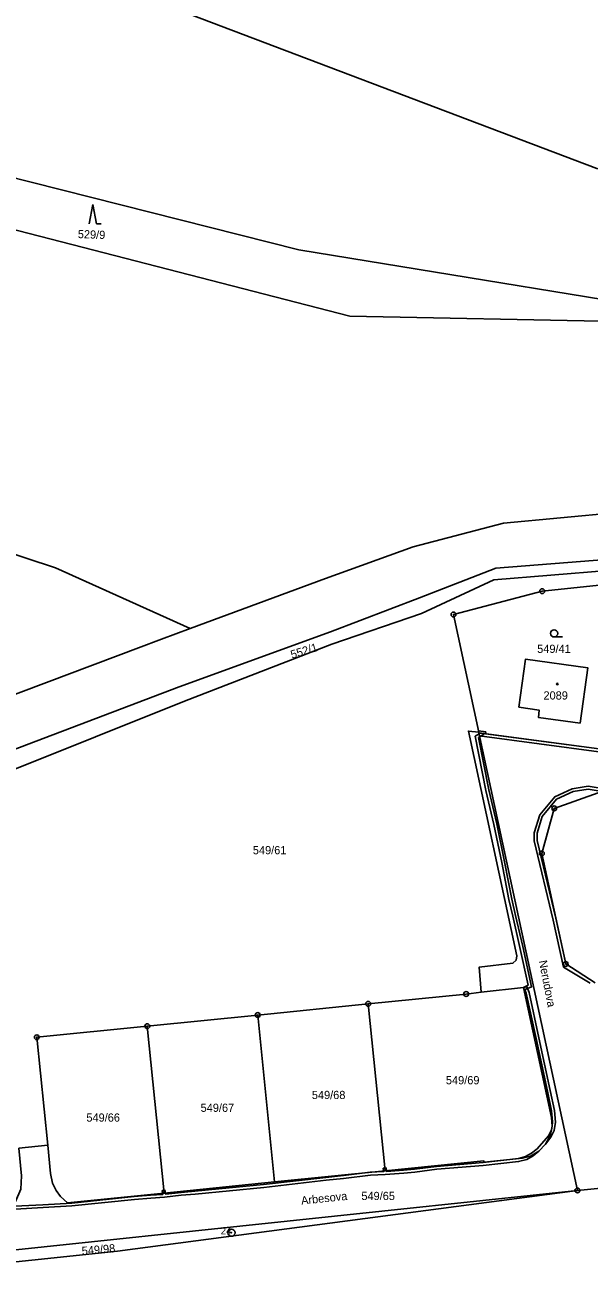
# Model space of a CAD drawing. Extents: x -680203 to -673936, y -1102717 to -1093650.
# Drawn here: x -679112.8 to -678995.9, y -1099021.3 to -1098763.5 of the extents above; entities that cross this region are included whole.
import ezdxf

# ---------------------------------------------------------------- set-up
doc = ezdxf.new("R2010")
doc.units = 0
for name, color, linetype in [('SOxx02xx_Koleje_param další_Popis10', 7, 'Continuous'), ('SOxx02xx_Staničení_Popis10', 7, 'Continuous'), ('SOxxxxxx_Koleje_hlavní_body_Popis10', 7, 'Continuous'), ('SOxxxxxx_Koleje_LN_parametry_Popis10', 7, 'Continuous'), ('SOxxxxxx_Koleje_param další_Popis10', 7, 'Continuous'), ('SOxxxxxx_Osa_bod_P', 7, 'Continuous'), ('x_prac', 7, 'Continuous')]:
    doc.layers.add(name, color=color, linetype=linetype)

msp = doc.modelspace()

# ---------------------------------------------------------------- linework, layer by layer
at = {"layer": 'SOxx02xx_Koleje_param další_Popis10'}
for centre, radius in [((-679005.66, -1098880.85), 0.5), ((-679005.66, -1098880.85), 0.0303), ((-679024.04, -1098885.67), 0.5), ((-679024.04, -1098885.67), 0.0303), ((-679003.16, -1098925.84), 0.5), ((-679003.16, -1098925.84), 0.0303), ((-679005.74, -1098935.19), 0.5), ((-679005.74, -1098935.19), 0.0303), ((-679000.79, -1098958.08), 0.5), ((-679000.79, -1098958.08), 0.0303), ((-679021.42, -1098964.3), 0.5), ((-679041.71, -1098966.34), 0.5), ((-679041.71, -1098966.34), 0.0303), ((-679021.42, -1098964.3), 0.0303), ((-679064.59, -1098968.65), 0.5), ((-679064.59, -1098968.65), 0.0303), ((-679087.47, -1098970.95), 0.5), ((-679087.47, -1098970.95), 0.0303), ((-679110.36, -1098973.26), 0.5), ((-679110.36, -1098973.26), 0.0303), ((-678998.37, -1099004.99), 0.5), ((-678998.37, -1099004.99), 0.0303), ((-679070.04, -1099013.74), 0.75), ((-679070.04, -1099013.74), 0.03)]:
    msp.add_circle(centre, radius, dxfattribs=at)
at = {"layer": 'SOxxxxxx_Koleje_hlavní_body_Popis10'}
for p, q in [((-679098.77, -1098800.72), (-679099.52, -1098804.72)), ((-679098.02, -1098804.72), (-679098.77, -1098800.72)), ((-679098.02, -1098804.72), (-679097.02, -1098804.72)), ((-679003.2, -1098890.34), (-679001.45, -1098890.34))]:
    msp.add_line(p, q, dxfattribs=at)
msp.add_circle((-679003.2, -1098889.59), 0.75, dxfattribs=at)
at = {"layer": 'SOxxxxxx_Koleje_LN_parametry_Popis10'}
for points in [[(-678993.83, -1098913.52), (-679017.4, -1098910.38), (-679017.35, -1098909.99), (-679018.85, -1098909.8), (-679018.76, -1098910.2), (-679018.63, -1098910.82), (-678993.91, -1098914.12)], [(-678981.07, -1098923.7), (-678996.11, -1098921.25), (-678999.44, -1098921.78), (-679003.06, -1098923.47), (-679006.18, -1098927.21), (-679007.32, -1098930.9), (-679007.33, -1098932.58), (-679003.36, -1098949.03), (-679001.25, -1098958.73), (-678995.7, -1098962.08)], [(-678994.71, -1098962.01), (-679000.79, -1098958.08), (-679002.84, -1098948.61), (-679006.73, -1098932.5), (-679006.72, -1098931), (-679005.64, -1098927.5), (-679002.68, -1098923.95), (-678999.26, -1098922.36), (-678996.11, -1098921.85), (-678980.92, -1098924.33)], [(-679114.81, -1099008.88), (-679109.04, -1099008.56), (-679103.08, -1099008.21), (-679090.12, -1099006.87), (-679086.75, -1099006.6), (-679083.88, -1099006.37), (-679080.42, -1099006), (-679077.53, -1099005.75), (-679063.33, -1099004.39), (-679050.4, -1099002.89), (-679046.79, -1099002.5), (-679041.24, -1099001.82), (-679038.19, -1099001.68), (-679034.33, -1099001.38), (-679032.07, -1099001.18), (-679027.49, -1099000.6), (-679017.86, -1098999.8), (-679010.54, -1098999.02), (-679008.88, -1098998.55), (-679007.52, -1098997.79), (-679006.34, -1098996.89), (-679008.08, -1098997.87), (-679009.76, -1098998.31), (-679010.57, -1098998.4), (-679017.92, -1098999.2), (-679027.55, -1099000), (-679032.13, -1099000.58), (-679034.37, -1099000.78), (-679037.93, -1099001.06), (-679037.94, -1099000.88), (-679038.22, -1099000.91), (-679038.54, -1099000.94), (-679038.53, -1099001.1), (-679041.3, -1099001.22), (-679046.85, -1099001.9), (-679050.46, -1099002.29), (-679063.39, -1099003.79), (-679077.59, -1099005.15), (-679080.48, -1099005.4), (-679083.64, -1099005.74), (-679083.68, -1099005.53), (-679083.98, -1099005.56), (-679084.3, -1099005.59), (-679084.26, -1099005.82), (-679086.79, -1099006), (-679090.18, -1099006.27), (-679103.12, -1099007.61), (-679109.08, -1099007.96), (-679114.87, -1099008.28)]]:
    msp.add_lwpolyline(points, dxfattribs=at)
for points in [[(-679009.51, -1098962.94), (-679009.41, -1098963.4), (-679007.87, -1098962.84), (-679009.7, -1098954.49), (-679011.19, -1098948.05), (-679011.97, -1098944.62), (-679013.46, -1098936.94), (-679015.07, -1098929.04), (-679016.74, -1098922), (-679018.88, -1098911.19), (-679018.59, -1098911), (-679017.9, -1098910.55), (-679017.61, -1098910.35), (-679018.5, -1098910.23), (-679018.72, -1098910.38), (-679019.54, -1098910.91), (-679017.32, -1098922.12), (-679015.65, -1098929.16), (-679014.04, -1098937.06), (-679012.55, -1098944.74), (-679011.77, -1098948.19), (-679010.28, -1098954.63), (-679008.57, -1098962.46)], [(-679009.25, -1098963.46), (-679008.97, -1098964.15), (-679006.93, -1098973.51), (-679004.57, -1098984.41), (-679003.72, -1098988.48), (-679003.53, -1098990.8), (-679003.6, -1098991.71), (-679003.76, -1098992.42), (-679004.03, -1098993.66), (-679004.96, -1098995.43), (-679003.89, -1098993.99), (-679003.2, -1098992.59), (-679002.93, -1098990.82), (-679003.12, -1098988.4), (-679003.99, -1098984.29), (-679006.35, -1098973.39), (-679008.39, -1098963.97), (-679008.87, -1098962.84), (-679009.51, -1098962.94), (-679009.4, -1098963.47)], [(-679004.96, -1098995.43), (-679004.03, -1098993.66), (-679003.76, -1098992.42), (-679004.39, -1098993.65), (-679006.72, -1098996.38), (-679007.86, -1098997.29), (-679009.12, -1098997.99), (-679010.57, -1098998.4), (-679009.76, -1098998.31), (-679008.08, -1098997.87), (-679006.34, -1098996.89)], [(-679038.59, -1099000.38), (-679038.54, -1099000.94), (-679038.22, -1099000.91), (-679038.28, -1099000.36)], [(-679037.99, -1099000.34), (-679038.28, -1099000.36), (-679038.22, -1099000.91), (-679037.94, -1099000.88)], [(-679084.4, -1099004.98), (-679084.3, -1099005.59), (-679083.98, -1099005.56), (-679084.04, -1099004.92)], [(-679083.81, -1099004.88), (-679084.04, -1099004.92), (-679083.98, -1099005.56), (-679083.68, -1099005.53)]]:
    msp.add_lwpolyline(points, close=True, dxfattribs=at)
at = {"layer": 'SOxxxxxx_Koleje_param další_Popis10'}
msp.add_circle((-679002.53, -1098900.07), 0.175, dxfattribs=at)
at = {"layer": 'x_prac'}
for p, q in [((-679216.92, -1098779.67), (-679045.52, -1098823.88)), ((-679045.52, -1098823.88), (-678962.94, -1098825.57)), ((-678958.17, -1098861.6), (-679013.68, -1098866.74)), ((-679050.57, -1098878.19), (-679078.55, -1098888.55)), ((-679079.78, -1098903.65), (-679116.66, -1098918.39)), ((-679018.79, -1098910.06), (-679018.76, -1098910.2)), ((-678993.83, -1098913.52), (-679018.76, -1098910.2)), ((-679018.76, -1098910.2), (-678998.37, -1099004.99)), ((-679064.59, -1098968.65), (-679041.71, -1098966.34)), ((-679041.71, -1098966.34), (-679038.22, -1099000.91)), ((-679087.47, -1098970.95), (-679064.59, -1098968.65)), ((-679061.1, -1099003.23), (-679064.59, -1098968.65)), ((-679083.98, -1099005.56), (-679087.47, -1098970.95)), ((-678859.91, -1098991.73), (-678998.37, -1099004.99)), ((-679038.22, -1099000.91), (-679061.1, -1099003.23)), ((-678998.37, -1099004.99), (-679126.35, -1099018.55)), ((-679061.1, -1099003.23), (-679083.98, -1099005.56))]:
    msp.add_line(p, q, dxfattribs=at)
for points in [[(-678902.07, -1098794.22), (-678994.34, -1098793.28), (-679089.82, -1098757.03), (-679219.58, -1098726.45), (-679290.48, -1098715.53), (-679368.28, -1098699.15), (-679441.53, -1098681.76), (-679497.79, -1098663.1)], [(-679215.95, -1098769.72), (-679056.09, -1098810.11), (-678961.44, -1098825.6)], [(-679078.55, -1098888.55), (-679106.46, -1098876.01), (-679155.37, -1098859.94), (-679197.88, -1098849.02), (-679253.43, -1098839.37), (-679250.89, -1098849.82), (-679246.83, -1098853.71), (-679251.38, -1098888.68), (-679163.92, -1098906.6), (-679146.57, -1098893.23), (-679122.69, -1098905.17)], [(-678849.84, -1098857.28), (-678863.16, -1098862.02), (-678874.9, -1098864.29), (-678897.76, -1098866.86), (-679015.26, -1098876.11), (-679031.07, -1098882.26), (-679049.51, -1098889.26), (-679080.89, -1098900.65), (-679131.28, -1098919.82)], [(-678870.8, -1098865.5), (-678874.52, -1098866.22), (-678897.61, -1098868.85), (-679015.66, -1098878.47), (-679030.68, -1098885.44), (-679049.26, -1098891.85), (-679079.78, -1098903.65)], [(-679013.68, -1098866.74), (-679032.37, -1098871.64), (-679050.57, -1098878.19)], [(-679018.79, -1098910.06), (-679024.04, -1098885.67), (-679005.66, -1098880.85), (-678989.27, -1098879.13)], [(-679078.55, -1098888.55), (-679084.54, -1098890.77), (-679122.69, -1098905.17)], [(-679010.5, -1098904.88), (-679009.09, -1098894.92), (-678996.19, -1098896.73), (-678997.83, -1098908.18), (-679006.46, -1098907), (-679006.26, -1098905.5), (-679010.5, -1098904.88)], [(-679018.31, -1098963.94), (-679018.69, -1098958.73), (-679011.74, -1098957.94), (-679011.05, -1098957.28), (-679010.94, -1098956.36), (-679020.93, -1098909.82), (-679018.79, -1098910.06)], [(-678994.71, -1098962.01), (-679000.79, -1098958.08), (-679005.74, -1098935.19), (-679003.16, -1098925.84), (-678994.04, -1098922.59), (-678977, -1098924.85)], [(-679041.71, -1098966.34), (-679021.42, -1098964.3), (-679018.31, -1098963.94)], [(-679038.22, -1099000.91), (-679017.74, -1098998.86), (-679017.71, -1098999.15), (-679009.76, -1098998.31), (-679008.08, -1098997.87), (-679006.34, -1098996.89), (-679004.96, -1098995.43), (-679004.03, -1098993.66), (-679003.6, -1098991.71), (-679003.72, -1098989.86), (-679009.51, -1098962.94), (-679018.31, -1098963.94)], [(-679108.1, -1098995.64), (-679110.36, -1098973.26), (-679087.47, -1098970.95)], [(-679127.21, -1099010.53), (-679127.27, -1099009.94), (-679118.99, -1099008.97), (-679116.47, -1099006.09), (-679114.75, -1099007.3), (-679113.69, -1099004.71), (-679113.53, -1099001.97), (-679114.07, -1098996.25), (-679108.1, -1098995.64)], [(-679083.98, -1099005.56), (-679103.97, -1099007.59), (-679105.45, -1099006.25), (-679106.36, -1099005), (-679107.08, -1099003.46), (-679107.51, -1099001.5), (-679108.1, -1098995.64)], [(-678998.37, -1099004.99), (-679093.62, -1099017.58), (-679129.23, -1099021.29)]]:
    msp.add_lwpolyline(points, dxfattribs=at)

# ---------------------------------------------------------------- texts
at = {"layer": 'SOxx02xx_Koleje_param další_Popis10'}
msp.add_text('24', height=1.5, dxfattribs=at).set_placement((-679072.26, -1099014.11))
at = {"layer": 'SOxx02xx_Staničení_Popis10'}
for s, rotation, p in [('Nerudova', 281, (-679006.37, -1098957.47)), ('Arbesova', 6, (-679055.52, -1099007.95))]:
    msp.add_text(s, height=1.7, rotation=rotation, dxfattribs=at).set_placement(p)
at = {"layer": 'SOxxxxxx_Osa_bod_P'}
for s, rotation, p in [('529/9', 358, (-679101.88, -1098807.7)), ('552/1', 17, (-679057.48, -1098894.86)), ('549/98', 5, (-679100.97, -1099018.38))]:
    msp.add_text(s, height=1.7, rotation=rotation, dxfattribs=at).set_placement(p)
for s, p in [('549/41', (-679006.7, -1098893.64)), ('2089', (-679005.4, -1098903.3)), ('549/61', (-679065.6, -1098935.35)), ('549/69', (-679025.61, -1098983)), ('549/68', (-679053.38, -1098986.06)), ('549/67', (-679076.42, -1098988.71)), ('549/66', (-679100.08, -1098990.74)), ('549/65', (-679043.12, -1099006.98))]:
    msp.add_text(s, height=1.7, dxfattribs=at).set_placement(p)

doc.saveas('drawing.dxf')
